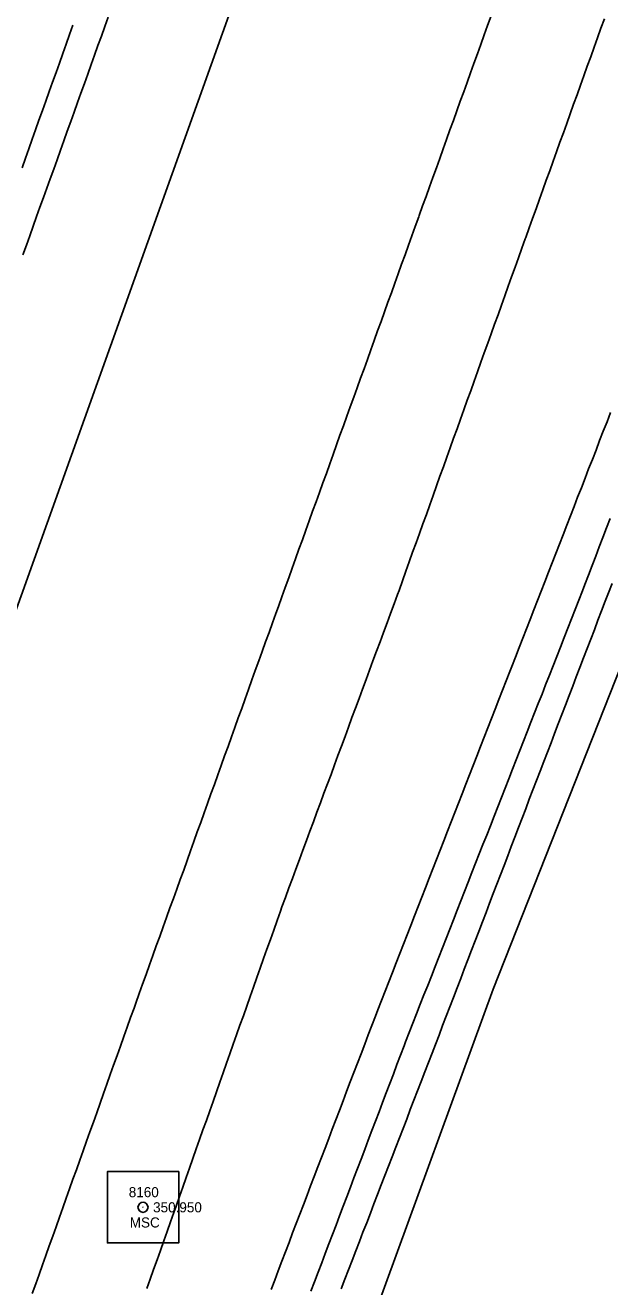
# Model space of a CAD drawing. Extents: x 1901471 to 1963503, y 756461 to 799997.
# Drawn here: x 1941029.5 to 1941087.4, y 780654.8 to 780779.7 of the extents above; entities that cross this region are included whole.
import ezdxf

# ---------------------------------------------------------------- set-up
doc = ezdxf.new("R2010")
doc.units = 0
for name, color, linetype in [('RD_EX_DR_ErosCtrl', 7, 'Continuous'), ('RD_EX_H2O', 7, 'Continuous'), ('RD_EX_Road', 7, 'Continuous'), ('RD_EX_Road_txCode', 7, 'Continuous'), ('RD_EX_VEG', 7, 'Continuous'), ('RD_HC_Cl', 7, 'Continuous'), ('RD_HC_Survey', 7, 'Continuous'), ('RD_HC_txCode', 7, 'Continuous'), ('RD_SMD_Locator', 7, 'Continuous')]:
    doc.layers.add(name, color=color, linetype=linetype)

msp = doc.modelspace()

# ---------------------------------------------------------------- linework, layer by layer
at = {"layer": 'RD_EX_DR_ErosCtrl'}
for points in [[(1941053.84, 780654.48), (1941054.2, 780655.42), (1941054.55, 780656.35), (1941054.91, 780657.29), (1941055.27, 780658.22), (1941055.62, 780659.16), (1941055.98, 780660.09), (1941056.34, 780661.02), (1941056.69, 780661.96), (1941057.05, 780662.89), (1941057.41, 780663.83), (1941057.76, 780664.76), (1941058.12, 780665.69), (1941058.48, 780666.63), (1941058.83, 780667.56), (1941059.19, 780668.5), (1941059.55, 780669.43), (1941059.91, 780670.36), (1941060.26, 780671.3), (1941060.62, 780672.23), (1941060.98, 780673.17), (1941061.33, 780674.1), (1941061.69, 780675.04), (1941062.05, 780675.97), (1941062.4, 780676.9), (1941062.76, 780677.84), (1941063.12, 780678.77), (1941063.47, 780679.71), (1941063.83, 780680.64), (1941064.19, 780681.57), (1941064.41, 780682.17), (1941064.78, 780683.1), (1941065.14, 780684.03), (1941065.51, 780684.96), (1941065.87, 780685.89), (1941066.23, 780686.83), (1941066.6, 780687.76), (1941066.96, 780688.69), (1941067.32, 780689.62), (1941067.69, 780690.55), (1941068.05, 780691.48), (1941068.42, 780692.41), (1941068.78, 780693.35), (1941069.14, 780694.28), (1941069.51, 780695.21), (1941069.87, 780696.14), (1941070.23, 780697.07), (1941070.6, 780698), (1941070.96, 780698.93), (1941071.32, 780699.87), (1941071.69, 780700.8), (1941072.05, 780701.73), (1941072.42, 780702.66), (1941072.78, 780703.59), (1941073.14, 780704.52), (1941073.51, 780705.45), (1941073.87, 780706.39), (1941074.23, 780707.32), (1941074.6, 780708.25), (1941074.96, 780709.18), (1941075.33, 780710.11), (1941075.69, 780711.04), (1941076.05, 780711.97), (1941076.42, 780712.91), (1941076.78, 780713.84), (1941077.14, 780714.77), (1941077.51, 780715.7), (1941077.7, 780716.19), (1941078.06, 780717.12), (1941078.42, 780718.05), (1941078.79, 780718.98), (1941079.15, 780719.91), (1941079.51, 780720.85), (1941079.87, 780721.78), (1941080.24, 780722.71), (1941080.6, 780723.64), (1941080.96, 780724.57), (1941081.32, 780725.51), (1941081.69, 780726.44), (1941082.05, 780727.37), (1941082.41, 780728.3), (1941082.77, 780729.23), (1941083.14, 780730.17), (1941083.5, 780731.1), (1941083.86, 780732.03), (1941084.22, 780732.96), (1941084.59, 780733.89), (1941084.95, 780734.83), (1941085.31, 780735.76), (1941085.68, 780736.69), (1941086.04, 780737.62), (1941086.4, 780738.55), (1941086.76, 780739.48), (1941087.13, 780740.42), (1941087.49, 780741.35)], [(1941087.64, 780724.4), (1941087.27, 780723.47), (1941086.95, 780722.64), (1941086.59, 780721.7), (1941086.23, 780720.77), (1941085.88, 780719.83), (1941085.52, 780718.9), (1941085.16, 780717.97), (1941084.8, 780717.03), (1941084.44, 780716.1), (1941084.09, 780715.17), (1941083.73, 780714.23), (1941083.37, 780713.3), (1941083.01, 780712.36), (1941082.65, 780711.43), (1941082.3, 780710.5), (1941081.94, 780709.56), (1941081.58, 780708.63), (1941081.22, 780707.7), (1941080.87, 780706.76), (1941080.51, 780705.83), (1941080.15, 780704.89), (1941079.79, 780703.96), (1941079.43, 780703.03), (1941079.08, 780702.09), (1941078.72, 780701.16), (1941078.36, 780700.23), (1941078, 780699.29), (1941077.64, 780698.36), (1941077.29, 780697.42), (1941076.93, 780696.49), (1941076.57, 780695.56), (1941076.21, 780694.62), (1941075.85, 780693.69), (1941075.5, 780692.76), (1941075.14, 780691.82), (1941074.78, 780690.89), (1941074.42, 780689.95), (1941074.07, 780689.02), (1941073.71, 780688.09), (1941073.35, 780687.15), (1941072.99, 780686.22), (1941072.63, 780685.29), (1941072.28, 780684.35), (1941071.92, 780683.42), (1941071.56, 780682.48), (1941071.2, 780681.55), (1941070.84, 780680.62), (1941070.49, 780679.68), (1941070.13, 780678.75), (1941069.8, 780677.89), (1941069.44, 780676.96), (1941069.08, 780676.03), (1941068.72, 780675.1), (1941068.36, 780674.16), (1941068, 780673.23), (1941067.64, 780672.3), (1941067.28, 780671.36), (1941066.92, 780670.43), (1941066.56, 780669.5), (1941066.2, 780668.57), (1941065.84, 780667.63), (1941065.48, 780666.7), (1941065.12, 780665.77), (1941064.76, 780664.84), (1941064.4, 780663.9), (1941064.04, 780662.97), (1941063.68, 780662.04), (1941063.32, 780661.1), (1941062.95, 780660.17), (1941062.59, 780659.24), (1941062.23, 780658.31), (1941061.87, 780657.37), (1941061.51, 780656.44), (1941061.15, 780655.51), (1941060.79, 780654.57)]]:
    msp.add_lwpolyline(points, dxfattribs=at)
at = {"layer": 'RD_EX_H2O'}
msp.add_lwpolyline([(1941057.79, 780654.33), (1941058.15, 780655.26), (1941058.5, 780656.2), (1941058.86, 780657.13), (1941059.21, 780658.07), (1941059.57, 780659), (1941059.92, 780659.94), (1941060.28, 780660.87), (1941060.63, 780661.8), (1941060.99, 780662.74), (1941061.34, 780663.67), (1941061.7, 780664.61), (1941062.05, 780665.54), (1941062.41, 780666.48), (1941062.76, 780667.41), (1941063.12, 780668.35), (1941063.47, 780669.28), (1941063.83, 780670.22), (1941064.18, 780671.15), (1941064.54, 780672.09), (1941064.89, 780673.02), (1941065.25, 780673.96), (1941065.6, 780674.89), (1941065.96, 780675.83), (1941066.31, 780676.76), (1941066.67, 780677.7), (1941067.02, 780678.63), (1941067.17, 780679.01), (1941067.53, 780679.94), (1941067.9, 780680.87), (1941068.26, 780681.8), (1941068.63, 780682.73), (1941068.99, 780683.66), (1941069.36, 780684.6), (1941069.73, 780685.53), (1941070.09, 780686.46), (1941070.46, 780687.39), (1941070.82, 780688.32), (1941071.19, 780689.25), (1941071.55, 780690.18), (1941071.92, 780691.11), (1941072.28, 780692.04), (1941072.65, 780692.97), (1941073.01, 780693.9), (1941073.38, 780694.83), (1941073.74, 780695.77), (1941074.11, 780696.7), (1941074.47, 780697.63), (1941074.84, 780698.56), (1941075.21, 780699.49), (1941075.57, 780700.42), (1941075.94, 780701.35), (1941076.3, 780702.28), (1941076.67, 780703.21), (1941077.03, 780704.14), (1941077.4, 780705.07), (1941077.76, 780706.01), (1941078.13, 780706.94), (1941078.49, 780707.87), (1941078.86, 780708.8), (1941079.22, 780709.73), (1941079.59, 780710.66), (1941079.95, 780711.59), (1941080.32, 780712.52), (1941080.69, 780713.45), (1941081.05, 780714.38), (1941081.42, 780715.31), (1941081.78, 780716.24), (1941082.15, 780717.18), (1941082.51, 780718.11), (1941082.88, 780719.04), (1941083.24, 780719.97), (1941083.61, 780720.9), (1941083.97, 780721.83), (1941084.34, 780722.76), (1941084.7, 780723.69), (1941084.94, 780724.3), (1941085.3, 780725.23), (1941085.65, 780726.17), (1941086.01, 780727.1), (1941086.36, 780728.04), (1941086.72, 780728.97), (1941087.07, 780729.91), (1941087.43, 780730.84)], dxfattribs=at)
at = {"layer": 'RD_EX_Road'}
for points in [[(1941037.71, 780780.49), (1941037.37, 780779.55), (1941037.03, 780778.61), (1941036.69, 780777.67), (1941036.36, 780776.72), (1941036.02, 780775.78), (1941035.68, 780774.84), (1941035.34, 780773.9), (1941035, 780772.96), (1941034.66, 780772.02), (1941034.33, 780771.08), (1941033.99, 780770.14), (1941033.65, 780769.2), (1941033.31, 780768.25), (1941032.97, 780767.31), (1941032.63, 780766.37), (1941032.3, 780765.43), (1941031.96, 780764.49), (1941031.62, 780763.55), (1941031.28, 780762.61), (1941030.94, 780761.67), (1941030.6, 780760.73), (1941030.27, 780759.79), (1941029.93, 780758.84), (1941029.59, 780757.9), (1941029.25, 780756.96)], [(1941075.64, 780780.61), (1941075.3, 780779.67), (1941074.96, 780778.73), (1941074.62, 780777.79), (1941074.28, 780776.85), (1941073.94, 780775.91), (1941073.6, 780774.97), (1941073.27, 780774.03), (1941072.93, 780773.09), (1941072.59, 780772.15), (1941072.25, 780771.21), (1941071.91, 780770.26), (1941071.57, 780769.32), (1941071.23, 780768.38), (1941070.89, 780767.44), (1941070.56, 780766.5), (1941070.22, 780765.56), (1941069.88, 780764.62), (1941069.54, 780763.68), (1941069.2, 780762.74), (1941068.86, 780761.8), (1941068.52, 780760.86), (1941068.47, 780760.71), (1941068.13, 780759.77), (1941067.79, 780758.83), (1941067.45, 780757.89), (1941067.12, 780756.95), (1941066.78, 780756.01), (1941066.44, 780755.07), (1941066.1, 780754.13), (1941065.76, 780753.19), (1941065.42, 780752.25), (1941065.08, 780751.3), (1941064.74, 780750.36), (1941064.4, 780749.42), (1941064.06, 780748.48), (1941063.72, 780747.54), (1941063.39, 780746.6), (1941063.05, 780745.66), (1941062.71, 780744.72), (1941062.37, 780743.78), (1941062.03, 780742.84), (1941061.69, 780741.9), (1941061.35, 780740.96), (1941061.01, 780740.02), (1941060.67, 780739.08), (1941060.33, 780738.13), (1941059.99, 780737.19), (1941059.66, 780736.25), (1941059.32, 780735.31), (1941058.98, 780734.37), (1941058.64, 780733.43), (1941058.3, 780732.49), (1941057.96, 780731.55), (1941057.62, 780730.61), (1941057.28, 780729.67), (1941056.94, 780728.73), (1941056.6, 780727.79), (1941056.26, 780726.85), (1941055.92, 780725.91), (1941055.59, 780724.96), (1941055.25, 780724.02), (1941054.91, 780723.08), (1941054.57, 780722.14), (1941054.32, 780721.44), (1941053.98, 780720.5), (1941053.64, 780719.56), (1941053.3, 780718.62), (1941052.96, 780717.68), (1941052.62, 780716.74), (1941052.28, 780715.8), (1941051.95, 780714.85), (1941051.61, 780713.91), (1941051.27, 780712.97), (1941050.93, 780712.03), (1941050.59, 780711.09), (1941050.25, 780710.15), (1941049.91, 780709.21), (1941049.58, 780708.27), (1941049.24, 780707.33), (1941048.9, 780706.39), (1941048.56, 780705.44), (1941048.22, 780704.5), (1941047.88, 780703.56), (1941047.55, 780702.62), (1941047.21, 780701.68), (1941046.87, 780700.74), (1941046.53, 780699.8), (1941046.19, 780698.86), (1941045.85, 780697.92), (1941045.51, 780696.98), (1941045.18, 780696.03), (1941044.84, 780695.09), (1941044.5, 780694.15), (1941044.16, 780693.21), (1941043.82, 780692.27), (1941043.48, 780691.33), (1941043.15, 780690.39), (1941042.81, 780689.45), (1941042.47, 780688.51), (1941042.13, 780687.57), (1941041.79, 780686.63), (1941041.45, 780685.68), (1941041.11, 780684.74), (1941040.78, 780683.8), (1941040.44, 780682.86), (1941040.26, 780682.36), (1941039.92, 780681.42), (1941039.59, 780680.48), (1941039.25, 780679.54), (1941038.91, 780678.59), (1941038.58, 780677.65), (1941038.24, 780676.71), (1941037.91, 780675.77), (1941037.57, 780674.83), (1941037.23, 780673.89), (1941036.9, 780672.94), (1941036.56, 780672), (1941036.23, 780671.06), (1941035.89, 780670.12), (1941035.56, 780669.18), (1941035.22, 780668.23), (1941034.88, 780667.29), (1941034.55, 780666.35), (1941034.21, 780665.41), (1941033.88, 780664.47), (1941033.54, 780663.53), (1941033.2, 780662.58), (1941032.87, 780661.64), (1941032.53, 780660.7), (1941032.2, 780659.76), (1941031.86, 780658.82), (1941031.53, 780657.87), (1941031.19, 780656.93), (1941030.85, 780655.99), (1941030.52, 780655.05), (1941030.18, 780654.11)], [(1941086.87, 780780.32), (1941086.53, 780779.38), (1941086.19, 780778.44), (1941085.86, 780777.5), (1941085.52, 780776.56), (1941085.18, 780775.62), (1941084.84, 780774.68), (1941084.5, 780773.74), (1941084.16, 780772.8), (1941083.82, 780771.86), (1941083.48, 780770.91), (1941083.15, 780769.97), (1941082.81, 780769.03), (1941082.47, 780768.09), (1941082.13, 780767.15), (1941081.79, 780766.21), (1941081.45, 780765.27), (1941081.11, 780764.33), (1941080.77, 780763.39), (1941080.44, 780762.45), (1941080.1, 780761.51), (1941079.76, 780760.56), (1941079.42, 780759.62), (1941079.08, 780758.68), (1941079.03, 780758.54), (1941078.69, 780757.6), (1941078.35, 780756.66), (1941078.02, 780755.72), (1941077.68, 780754.78), (1941077.34, 780753.84), (1941077, 780752.9), (1941076.66, 780751.96), (1941076.33, 780751.02), (1941075.99, 780750.07), (1941075.65, 780749.13), (1941075.31, 780748.19), (1941074.97, 780747.25), (1941074.64, 780746.31), (1941074.3, 780745.37), (1941073.96, 780744.43), (1941073.62, 780743.49), (1941073.28, 780742.55), (1941072.95, 780741.6), (1941072.61, 780740.66), (1941072.27, 780739.72), (1941071.93, 780738.78), (1941071.59, 780737.84), (1941071.25, 780736.9), (1941070.92, 780735.96), (1941070.58, 780735.02), (1941070.24, 780734.08), (1941069.9, 780733.13), (1941069.56, 780732.19), (1941069.23, 780731.25), (1941068.89, 780730.31), (1941068.55, 780729.37), (1941068.21, 780728.43), (1941067.87, 780727.49), (1941067.54, 780726.55), (1941067.2, 780725.61), (1941066.86, 780724.67), (1941066.52, 780723.72), (1941066.37, 780723.32), (1941066.03, 780722.38), (1941065.68, 780721.44), (1941065.33, 780720.5), (1941064.99, 780719.56), (1941064.64, 780718.63), (1941064.29, 780717.69), (1941063.94, 780716.75), (1941063.6, 780715.81), (1941063.25, 780714.88), (1941062.9, 780713.94), (1941062.56, 780713), (1941062.21, 780712.06), (1941061.86, 780711.13), (1941061.51, 780710.19), (1941061.17, 780709.25), (1941060.82, 780708.31), (1941060.47, 780707.38), (1941060.12, 780706.44), (1941059.78, 780705.5), (1941059.43, 780704.56), (1941059.08, 780703.63), (1941058.74, 780702.69), (1941058.39, 780701.75), (1941058.04, 780700.81), (1941057.69, 780699.88), (1941057.35, 780698.94), (1941057, 780698), (1941056.65, 780697.06), (1941056.3, 780696.12), (1941055.96, 780695.19), (1941055.61, 780694.25), (1941055.26, 780693.31), (1941054.92, 780692.37), (1941054.77, 780691.97), (1941054.43, 780691.03), (1941054.1, 780690.09), (1941053.77, 780689.15), (1941053.43, 780688.2), (1941053.1, 780687.26), (1941052.76, 780686.32), (1941052.43, 780685.38), (1941052.1, 780684.43), (1941051.76, 780683.49), (1941051.43, 780682.55), (1941051.1, 780681.6), (1941050.76, 780680.66), (1941050.43, 780679.72), (1941050.09, 780678.78), (1941049.76, 780677.83), (1941049.43, 780676.89), (1941049.09, 780675.95), (1941048.76, 780675.01), (1941048.43, 780674.06), (1941048.09, 780673.12), (1941047.76, 780672.18), (1941047.43, 780671.24), (1941047.09, 780670.29), (1941046.76, 780669.35), (1941046.42, 780668.41), (1941046.09, 780667.47), (1941045.76, 780666.52), (1941045.42, 780665.58), (1941045.09, 780664.64), (1941044.76, 780663.69), (1941044.42, 780662.75), (1941044.2, 780662.13), (1941043.87, 780661.19), (1941043.54, 780660.24), (1941043.2, 780659.3), (1941042.87, 780658.36), (1941042.54, 780657.42), (1941042.2, 780656.47), (1941041.87, 780655.53), (1941041.54, 780654.59)], [(1941034.21, 780779.7), (1941033.87, 780778.76), (1941033.54, 780777.82), (1941033.2, 780776.88), (1941032.86, 780775.93), (1941032.53, 780774.99), (1941032.19, 780774.05), (1941031.85, 780773.11), (1941031.52, 780772.17), (1941031.18, 780771.23), (1941030.84, 780770.28), (1941030.51, 780769.34), (1941030.17, 780768.4), (1941029.83, 780767.46), (1941029.5, 780766.52), (1941029.16, 780765.58)]]:
    msp.add_lwpolyline(points, dxfattribs=at)
at = {"layer": 'RD_EX_VEG'}
msp.add_lwpolyline([(1941096.78, 780568.3), (1941086.71, 780540.51), (1941077.19, 780518.05), (1941077.6, 780511.82), (1941081.58, 780509.85), (1941086.19, 780508.92), (1941086.66, 780498.85), (1941084.48, 780484.55), (1941080.85, 780475.57), (1941070.11, 780471.34), (1941059.15, 780471.44), (1941052.65, 780472.64), (1941050.79, 780476.1), (1941047.02, 780480.29), (1941043.31, 780479.12), (1941032.51, 780478.26), (1941003.57, 780488.06), (1941023.52, 780540.5), (1941040.86, 780588.37), (1941075.86, 780684.22), (1941122.16, 780801.27)], dxfattribs=at)
at = {"layer": 'RD_HC_Cl'}
msp.add_line((1941934.1, 783249.34), (1940101.04, 778132.85), dxfattribs=at)
at = {"layer": 'RD_HC_Survey'}
msp.add_lwpolyline([(1941044.69, 780666.17), (1941037.62, 780666.17), (1941037.62, 780659.1), (1941044.69, 780659.1)], close=True, dxfattribs=at)
msp.add_circle((1941041.15, 780662.63), 0.5, dxfattribs=at)
at = {"layer": 'RD_SMD_Locator'}
msp.add_circle((1941041.15, 780662.63), 0.001, dxfattribs=at)

# ---------------------------------------------------------------- texts
at = {"layer": 'RD_EX_Road_txCode'}
msp.add_text('350.950', height=1, dxfattribs=at).set_placement((1941042.15, 780662.13))
at = {"layer": 'RD_HC_txCode'}
for s, p in [('8160', (1941039.74, 780663.63)), ('MSC', (1941039.84, 780660.63))]:
    msp.add_text(s, height=1, dxfattribs=at).set_placement(p)

doc.saveas('drawing.dxf')
